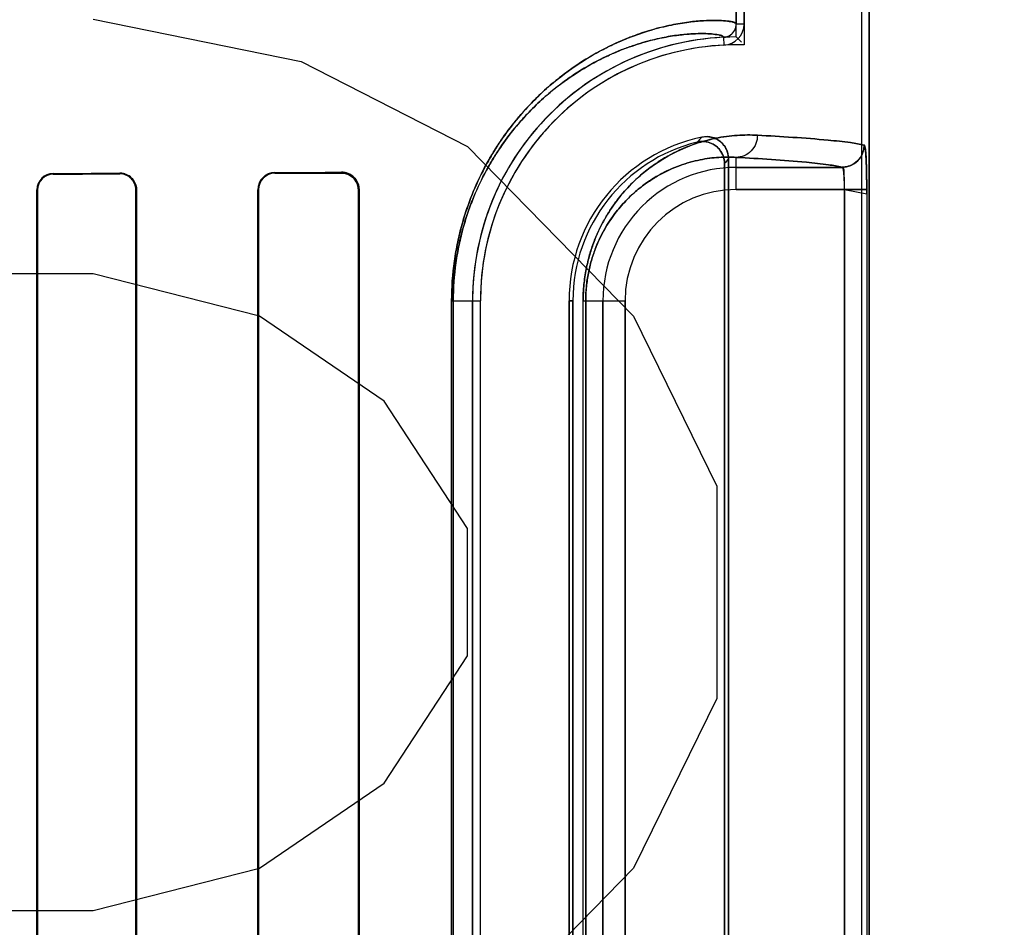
# Model space of a CAD drawing. Header units: millimetres. Extents: x 0 to 297, y 0 to 210.
# Tile 332 of 446: x 240.371 to 240.571, y 157.856 to 158.041. Entities that reach past the tile are written whole.
import ezdxf

# ---------------------------------------------------------------- set-up
doc = ezdxf.new("R2010")
doc.units = ezdxf.units.MM
doc.header["$LTSCALE"] = 16.335
doc.layers.get('0').update_dxf_attribs({"linetype": 'CONTINUOUS'})
for name, color, linetype in [('AXES_REF', 7, 'CONTINUOUS'), ('INTFCLR_1', 7, 'CONTINUOUS'), ('INTFCLR_72935', 7, 'CONTINUOUS')]:
    doc.layers.add(name, color=color, linetype=linetype)

msp = doc.modelspace()

# ---------------------------------------------------------------- linework, layer by layer
at = {"color": 7, "linetype": 'Continuous'}
for p, q in [((240.3856586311, 158.0407480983), (240.427846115, 158.0321310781)), ((240.427846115, 158.0321310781), (240.4615961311, 158.0148970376)), ((240.4615961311, 158.0148970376), (240.4953460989, 157.9804289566)), ((240.3856586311, 157.9890459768), (240.3350336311, 157.9890459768)), ((240.4194085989, 157.9804289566), (240.3856586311, 157.9890459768)), ((240.4447210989, 157.9631949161), (240.4194085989, 157.9804289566)), ((240.4953460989, 157.9804289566), (240.5122211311, 157.9459608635)), ((240.4615961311, 157.9373438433), (240.4447210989, 157.9631949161)), ((240.5122211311, 157.9459608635), (240.5122211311, 157.9028757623)), ((240.4615961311, 157.9114927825), (240.4615961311, 157.9373438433)), ((240.4447210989, 157.8856417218), (240.4615961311, 157.9114927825)), ((240.5122211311, 157.9028757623), (240.4953460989, 157.8684076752)), ((240.4194085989, 157.8684076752), (240.4447210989, 157.8856417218)), ((240.3856586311, 157.859790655), (240.4194085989, 157.8684076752)), ((240.4953460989, 157.8684076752), (240.4615961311, 157.8339395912)), ((240.3181585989, 157.859790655), (240.3856586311, 157.859790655))]:
    msp.add_line(p, q, dxfattribs=at)
for radius in [8.7262453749, 8.7255, 8.6696226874]:
    msp.add_circle((241.415033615, 154.4105885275), radius, dxfattribs=at)
msp.add_arc((241.415033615, 154.4105885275), 8.64, 278.2771290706, 261.7228709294, dxfattribs=at)
at = {"layer": 'AXES_REF', "color": 9, "linetype": 'Continuous'}
msp.add_circle((241.415033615, 154.4105885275), 5.3357191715, dxfattribs=at)
msp.add_arc((241.415033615, 154.4105885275), 7.9600610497, 94.4118118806, 85.5881881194, dxfattribs=at)
at = {"layer": 'INTFCLR_1', "color": 6, "linetype": 'Continuous'}
for p, q in [((240.5415918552, 159.9635908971), (240.5415918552, 157.5605757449)), ((240.543178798, 159.9635757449), (240.543178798, 157.5605757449)), ((240.516178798, 159.1244073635), (240.516178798, 158.0397441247)), ((240.5177657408, 158.0397441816), (240.5177657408, 159.1244073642)), ((240.5145918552, 158.0124067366), (240.5145918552, 157.7387447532)), ((240.5138044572, 157.7397320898), (240.5138044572, 158.0114194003)), ((240.3742060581, 158.0060757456), (240.3742060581, 157.7450757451)), ((240.3743339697, 158.0060757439), (240.3743339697, 157.7450757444)), ((240.3942946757, 157.7450757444), (240.3942946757, 158.0060757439)), ((240.3944310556, 157.7450757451), (240.3944310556, 158.0060757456)), ((240.4190301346, 158.0060757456), (240.4190301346, 157.7450757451)), ((240.4191777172, 158.0060757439), (240.4191777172, 157.7450757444)), ((240.4394720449, 157.7450757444), (240.4394720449, 158.0060757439)), ((240.4396352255, 157.7450757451), (240.4396352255, 158.0060757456)), ((240.4626459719, 157.9835757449), (240.4626459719, 157.7675757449)), ((240.4642329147, 157.7675757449), (240.4642329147, 157.9835757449)), ((240.4822329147, 157.7675757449), (240.4822329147, 157.9835757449)), ((240.4830203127, 157.983575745), (240.4830203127, 157.7675757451))]:
    msp.add_line(p, q, dxfattribs=at)
at = {"layer": 'INTFCLR_1', "color": 9, "linetype": 'Continuous'}
for p, q in [((240.5177657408, 158.0397439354), (240.516178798, 158.0397439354)), ((240.5136084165, 158.0370468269), (240.5136846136, 158.0354617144)), ((240.516178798, 158.0061536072), (240.516178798, 158.012672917)), ((240.5376792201, 158.0106529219), (240.516178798, 158.0106529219)), ((240.3775319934, 158.0092836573), (240.3775319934, 158.0094130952)), ((240.3910319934, 158.0094618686), (240.3910319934, 158.0093273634)), ((240.4225319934, 158.0094434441), (240.4225319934, 158.0095937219)), ((240.4360319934, 158.0096600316), (240.4360319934, 158.0095004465)), ((240.516178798, 158.0061536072), (240.5426592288, 158.0061536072)), ((240.5381639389, 157.7449978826), (240.5381639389, 158.0061536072)), ((240.5426592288, 158.0061536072), (240.5426592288, 157.7449978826)), ((240.3742060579, 158.0060757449), (240.3743339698, 158.0060757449)), ((240.3942946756, 158.0060757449), (240.3944310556, 158.0060757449)), ((240.4190301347, 158.0060757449), (240.4191777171, 158.0060757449)), ((240.439472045, 158.0060757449), (240.4396352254, 158.0060757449)), ((240.4583975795, 157.7675757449), (240.4583975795, 157.9835757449)), ((240.4583975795, 157.9835757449), (240.4642329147, 157.9835757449)), ((240.4587295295, 157.9835757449), (240.4587295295, 157.7675757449)), ((240.4822329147, 157.9835757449), (240.4830203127, 157.9835757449)), ((240.4850924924, 157.7675757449), (240.4850924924, 157.9835757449)), ((240.4850924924, 157.9835757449), (240.4936009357, 157.9835757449)), ((240.4856183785, 157.9835757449), (240.4856183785, 157.7675757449)), ((240.489101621, 157.9835757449), (240.489101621, 157.7675757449)), ((240.4936009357, 157.7675757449), (240.4936009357, 157.9835757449))]:
    msp.add_line(p, q, dxfattribs=at)
at = {"layer": 'INTFCLR_1', "color": 7, "linetype": 'Continuous'}
msp.add_lwpolyline([(240.4371285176, 158.0093252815), (240.4370159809, 158.0093605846), (240.4369008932, 158.0093923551), (240.4367833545, 158.0094204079), (240.4366635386, 158.0094445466), (240.4365415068, 158.0094646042), (240.4364172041, 158.0094804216), (240.4362907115, 158.0094918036), (240.4361622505, 158.0094985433), (240.4360319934, 158.0095004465)], dxfattribs=at)
at = {"layer": 'INTFCLR_1', "color": 6, "linetype": 'Continuous'}
for centre, radius, start, end in [((240.5134785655, 158.0397439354), 0.0027002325, 272.7555668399, 360), ((240.5134785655, 158.0397439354), 0.0042871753, 272.7547928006, 1.58867e-05), ((240.516178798, 157.9835757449), 0.0535328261, 92.75211805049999, 179.9999999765), ((240.516178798, 157.9835757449), 0.0519458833, 92.7521172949, 179.9999985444), ((240.516178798, 157.9835757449), 0.0339458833, 101.8889180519, 179.9999977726), ((240.516178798, 157.9835757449), 0.0331584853, 103.835236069, 179.9999998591), ((240.3775432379, 158.006075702), 0.0033372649, 90.19304141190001, 179.9992511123), ((240.3775419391, 158.0060757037), 0.0032079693, 90.17763497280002, 179.9992816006), ((240.3910448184, 158.0060756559), 0.0033862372, 0.0015176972, 90.217002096), ((240.3910422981, 158.0060748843), 0.0032524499, 0.0151427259, 90.18152703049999), ((240.4225482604, 158.0060756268), 0.0035181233, 90.26492152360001, 179.9980661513), ((240.422545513, 158.0060756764), 0.0033677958, 90.2300080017, 179.9988520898), ((240.4360507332, 158.0060755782), 0.003584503, 0.0026749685, 90.2995428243)]:
    msp.add_arc(centre, radius, start, end, dxfattribs=at)
at = {"layer": 'INTFCLR_1', "color": 9, "linetype": 'Continuous'}
for centre, radius, start, end in [((240.5726104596, 157.957731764), 0.0866661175, 137.0401802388, 137.9559483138), ((240.5723251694, 157.965556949), 0.07435077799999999, 140.9411471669, 141.9143409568), ((240.516178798, 157.9835757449), 0.0270771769, 89.99999999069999, 179.9999999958), ((240.516178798, 157.9835757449), 0.0225778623, 90.00000006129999, 179.9999997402)]:
    msp.add_arc(centre, radius, start, end, dxfattribs=at)
at = {"layer": 'INTFCLR_1', "color": 7, "linetype": 'Continuous'}
msp.add_arc((240.537668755, 158.0151536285), 0.0045010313, 270.1332247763, 359.9822812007, dxfattribs=at)
at = {"layer": 'INTFCLR_1', "color": 6, "linetype": 'Continuous'}
for major_axis, start_param, end_param in [((0.4693968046, 0), -0.7888979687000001, -0.7475038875), ((0.4963968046, 0), -0.8415583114, -0.8044638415), ((0.4693968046, 0), -0.642674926, -0.5930216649), ((0.4963968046, 0), -0.7121557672, -0.6694696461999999)]:
    msp.add_ellipse((240.0467819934, 158.0105757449), major_axis=major_axis, ratio=0.0034906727, start_param=start_param, end_param=end_param, dxfattribs=at)
at = {"layer": 'INTFCLR_1', "color": 9, "linetype": 'Continuous'}
for points, knots in [([(240.5161788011, 158.039744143), (240.5161788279, 158.0398689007), (240.5157380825, 158.0401175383), (240.514410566, 158.0403794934), (240.5121759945, 158.0405251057), (240.5093324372, 158.0404363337), (240.5063330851, 158.040144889), (240.502786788, 158.0395443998), (240.4994979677, 158.0387209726), (240.4966042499, 158.0378011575), (240.4933165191, 158.0365882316), (240.4888773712, 158.0345613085), (240.4843696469, 158.0318769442), (240.4811242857, 158.0295277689), (240.4791582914, 158.02795272), (240.477084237, 158.0261698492), (240.4744580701, 158.0236479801), (240.4713529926, 158.0201632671), (240.4688556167, 158.0168311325), (240.4669073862, 158.0138250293), (240.464916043, 158.0103948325), (240.4631069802, 158.0066181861), (240.4617551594, 158.0030625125), (240.461026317, 158.0008530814), (240.4603334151, 157.9985110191), (240.4597400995, 157.9960828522), (240.4592565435, 157.9935757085), (240.4586324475, 157.9896265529), (240.4583975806, 157.9862682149), (240.4583975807, 157.9835757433)], [0, 0, 0, 0, 0.0041250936, 0.0132564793, 0.0482716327, 0.075090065, 0.1080986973, 0.1475742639, 0.1940030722, 0.2200359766, 0.2479478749, 0.3098346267, 0.3811008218, 0.4210070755, 0.4422222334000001, 0.46437903, 0.5114245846, 0.562487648, 0.6185464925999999, 0.6489140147, 0.6808923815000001, 0.7496495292, 0.7870559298, 0.8066095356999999, 0.8265636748, 0.8678037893, 0.8891910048, 0.9109738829, 1, 1, 1, 1]), ([(240.5136084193, 158.0370468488), (240.5136088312, 158.0371683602), (240.5132002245, 158.03742082), (240.511928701, 158.0376872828), (240.5098169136, 158.0378429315), (240.5071167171, 158.0377727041), (240.5042721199, 158.0375074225), (240.5009066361, 158.0369470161), (240.4977852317, 158.0361712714), (240.4950382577, 158.0353014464), (240.4919160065, 158.0341519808), (240.4876990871, 158.0322267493), (240.4834173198, 158.0296730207), (240.4803345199, 158.0274364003), (240.4784664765, 158.0259359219), (240.4764951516, 158.0242365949), (240.4739988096, 158.021831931), (240.4710472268, 158.0185081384), (240.4686734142, 158.0153292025), (240.4668213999, 158.0124606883), (240.4649277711, 158.0091860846), (240.4632077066, 158.005580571), (240.4619224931, 158.0021861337), (240.4612294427, 158.0000764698), (240.4605704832, 157.9978398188), (240.4600062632, 157.9955209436), (240.4595464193, 157.9931266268), (240.4589528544, 157.9893546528), (240.4587295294, 157.9861472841), (240.4587295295, 157.9835757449)], [0, 0, 0, 0, 0.004220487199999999, 0.0133545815, 0.04826561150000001, 0.0749769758, 0.1078554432, 0.1471834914, 0.1934537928, 0.2194060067, 0.2472383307, 0.308975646, 0.380119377, 0.4199814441, 0.4411803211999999, 0.4633254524, 0.5103642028, 0.5614471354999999, 0.617559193, 0.6479685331, 0.6800001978, 0.7489013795, 0.7864009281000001, 0.8060068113, 0.826016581, 0.8673780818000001, 0.888831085, 0.9106825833, 1, 1, 1, 1]), ([(240.5204729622, 158.0171722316), (240.5191101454, 158.0172474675), (240.5162560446, 158.0172273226), (240.5118112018, 158.0166199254), (240.5070451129, 158.0152732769), (240.5029613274, 158.0134003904), (240.4996134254, 158.0113167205), (240.4974644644, 158.0096807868), (240.4957487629, 158.0081593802), (240.4939628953, 158.0063974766), (240.4917574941, 158.0038138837), (240.4897742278, 158.0008055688), (240.4883103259, 157.9980020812), (240.4872687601, 157.9955772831), (240.4863664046, 157.9928949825), (240.4856589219, 157.989973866), (240.4851990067, 157.9868389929), (240.4850924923, 157.9846796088), (240.4850924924, 157.9835757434)], [0, 0, 0, 0, 0.0750536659, 0.1564805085, 0.2459796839, 0.3464559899, 0.4023291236, 0.4625807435, 0.4947026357, 0.5283756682, 0.6004715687, 0.6810517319, 0.7259046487, 0.7742538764, 0.8260146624, 0.8813433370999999, 0.9392998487, 1, 1, 1, 1]), ([(240.5204729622, 158.0171722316), (240.5204701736, 158.0166122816), (240.5202545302, 158.0154437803), (240.5193037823, 158.0139233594), (240.5178499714, 158.012908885), (240.5167150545, 158.0126758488), (240.516178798, 158.012672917)], [0, 0, 0, 0, 0.2451610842, 0.5075751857, 0.7652119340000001, 1, 1, 1, 1]), ([(240.5421700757, 158.0151522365), (240.5412585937, 158.0153991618), (240.5388047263, 158.0157671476), (240.5315821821, 158.0165371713), (240.5252620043, 158.0169078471), (240.5204729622, 158.0171722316)], [0, 0, 0, 0, 0.1299135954, 0.3401620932, 1, 1, 1, 1]), ([(240.516178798, 158.012672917), (240.5150088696, 158.0127477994), (240.5125556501, 158.0127509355), (240.5087291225, 158.0122516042), (240.5046189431, 158.0111084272), (240.5010926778, 158.0095005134), (240.4981998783, 158.0077033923), (240.496340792, 158.0062886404), (240.4948561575, 158.0049710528), (240.4933087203, 158.0034421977), (240.4913968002, 158.0011972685), (240.4896787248, 157.9985823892), (240.4884097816, 157.9961440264), (240.4875064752, 157.9940332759), (240.4867237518, 157.9916967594), (240.486109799, 157.9891514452), (240.4857108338, 157.9864198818), (240.4856183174, 157.9845379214), (240.4856183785, 157.9835757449)], [0, 0, 0, 0, 0.0744459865, 0.155311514, 0.2443281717, 0.3444036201, 0.4001947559, 0.4603491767, 0.4924878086, 0.5261985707, 0.5984270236, 0.6792967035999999, 0.7242751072, 0.7728542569, 0.8249392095, 0.880574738, 0.9388989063, 1, 1, 1, 1]), ([(240.516178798, 158.012672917), (240.5209244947, 158.0124085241), (240.5271876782, 158.0120377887), (240.5343445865, 158.0112678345), (240.5367763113, 158.0108997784), (240.5376792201, 158.0106529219)], [0, 0, 0, 0, 0.6598051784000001, 0.8700608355, 1, 1, 1, 1])]:
    msp.add_open_spline(points, degree=3, knots=knots, dxfattribs=at)
at = {"layer": 'INTFCLR_1', "color": 6, "linetype": 'Continuous'}
for points, knots in [([(240.5091854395, 158.0167934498), (240.5096580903, 158.0168929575), (240.5106430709, 158.016941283), (240.5120590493, 158.0165350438), (240.5132729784, 158.015700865), (240.5142950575, 158.0143386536), (240.5145918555, 158.0131209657), (240.5145918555, 158.0124067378)], [0, 0, 0, 0, 0.1827114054, 0.3654396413, 0.5479266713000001, 0.7298253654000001, 1, 1, 1, 1]), ([(240.5138044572, 158.0114194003), (240.5138044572, 158.0119127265), (240.5136408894, 158.0129041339), (240.5129311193, 158.0142232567), (240.5118327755, 158.0152380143), (240.5102458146, 158.0159430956), (240.5089613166, 158.015947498), (240.508249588, 158.0157722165)], [0, 0, 0, 0, 0.1831398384, 0.3651953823, 0.546521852, 0.727886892, 1, 1, 1, 1])]:
    msp.add_open_spline(points, degree=3, knots=knots, dxfattribs=at)
at = {"layer": 'INTFCLR_1', "color": 7, "linetype": 'Continuous'}
for points, knots in [([(240.5421149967, 158.0152092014), (240.5421190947, 158.0143467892), (240.5416746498, 158.0128270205), (240.5399947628, 158.0111298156), (240.538481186, 158.0106773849), (240.5376247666, 158.0106814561)], [0, 0, 0, 0, 0.3692997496, 0.633266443, 1, 1, 1, 1]), ([(240.5421149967, 158.0152092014), (240.5422010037, 158.0153116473), (240.5423808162, 158.0145331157), (240.5424611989, 158.0135934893), (240.5425876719, 158.0115242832), (240.5426300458, 158.0095316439), (240.5426546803, 158.0078671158), (240.5426592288, 158.006732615), (240.5426592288, 158.00615361)], [0, 0, 0, 0, 0.0440197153, 0.1339656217, 0.4566814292, 0.6255919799, 0.8094559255, 1, 1, 1, 1]), ([(240.5426592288, 158.0061536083), (240.5426592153, 158.0069855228), (240.5426511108, 158.008585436), (240.5425982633, 158.0108276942), (240.5425358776, 158.0130061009), (240.542355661, 158.0144029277), (240.5421700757, 158.0151522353)], [0, 0, 0, 0, 0.2764959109, 0.5316625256, 0.7456761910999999, 1, 1, 1, 1]), ([(240.5381639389, 158.0061536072), (240.5381639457, 158.0064431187), (240.5381581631, 158.0072517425), (240.538100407, 158.008698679), (240.5380241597, 158.0095465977), (240.5378130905, 158.0107931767), (240.5376247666, 158.0106814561)], [0, 0, 0, 0, 0.188311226, 0.5371313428, 0.8575728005, 1, 1, 1, 1]), ([(240.5381639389, 158.0061536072), (240.5381639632, 158.0066684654), (240.5381804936, 158.0076857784), (240.5379684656, 158.0089851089), (240.5382223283, 158.0105789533), (240.5376792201, 158.0106529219)], [0, 0, 0, 0, 0.3396962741, 0.6383566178, 1, 1, 1, 1]), ([(240.4394720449, 158.0060757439), (240.4394722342, 158.0066713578), (240.439162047, 158.0078167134), (240.4378976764, 158.009151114), (240.4366852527, 158.009489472), (240.4360319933, 158.0095004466)], [0, 0, 0, 0, 0.3351505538, 0.6323606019, 1, 1, 1, 1]), ([(240.439472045, 158.0060757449), (240.4394720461, 158.0065302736), (240.4392050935, 158.0079331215), (240.4380205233, 158.0090284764), (240.4371285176, 158.0093252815)], [0, 0, 0, 0, 0.3259162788, 1, 1, 1, 1])]:
    msp.add_open_spline(points, degree=3, knots=knots, dxfattribs=at)
at = {"layer": 'INTFCLR_72935', "color": 6, "linetype": 'Continuous'}
for p, q in [((240.541591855, 159.9636060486), (240.541591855, 157.5605757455)), ((240.543178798, 157.5605757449), (240.543178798, 159.9635757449)), ((240.5177657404, 159.1286541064), (240.5177657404, 158.0354973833)), ((240.516178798, 158.037108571), (240.516178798, 159.1270429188)), ((240.516178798, 158.0371085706), (240.5172427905, 158.0360337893)), ((240.5145918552, 157.7387447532), (240.5145918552, 158.0124067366)), ((240.5138044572, 158.0114194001), (240.5138044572, 157.7397320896)), ((240.3742060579, 157.7450757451), (240.3742060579, 158.0060757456)), ((240.37433397, 157.7450757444), (240.37433397, 158.0060757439)), ((240.3942946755, 158.0060757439), (240.3942946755, 157.7450757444)), ((240.3944310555, 158.0060757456), (240.3944310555, 157.7450757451)), ((240.4190301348, 157.7450757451), (240.4190301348, 158.0060757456)), ((240.419177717, 157.7450757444), (240.419177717, 158.0060757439)), ((240.4394720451, 158.0060757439), (240.4394720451, 157.7450757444)), ((240.4396352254, 158.0060757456), (240.4396352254, 157.7450757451)), ((240.4626459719, 157.7675757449), (240.4626459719, 157.9835757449)), ((240.4642329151, 157.7675757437), (240.4642329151, 157.9835757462)), ((240.4822329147, 157.9835757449), (240.4822329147, 157.7675757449)), ((240.4830203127, 157.7675757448), (240.4830203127, 157.9835757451))]:
    msp.add_line(p, q, dxfattribs=at)
at = {"layer": 'INTFCLR_72935', "color": 9, "linetype": 'Continuous'}
for p, q in [((240.516178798, 158.0061536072), (240.516178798, 158.012672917)), ((240.516178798, 158.0106529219), (240.5376792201, 158.0106529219)), ((240.3775319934, 158.0094130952), (240.3775319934, 158.0092836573)), ((240.3910319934, 158.0093273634), (240.3910319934, 158.0094618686)), ((240.4225319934, 158.0095937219), (240.4225319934, 158.0094434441)), ((240.4360319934, 158.0095004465), (240.4360319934, 158.0096600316)), ((240.5381639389, 158.0061536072), (240.516178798, 158.0061536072)), ((240.5381639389, 158.0061536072), (240.5381639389, 157.7449978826)), ((240.5426592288, 158.0061536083), (240.5426592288, 157.7449978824)), ((240.3743339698, 158.0060757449), (240.3742060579, 158.0060757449)), ((240.3944310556, 158.0060757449), (240.3942946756, 158.0060757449)), ((240.4191777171, 158.0060757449), (240.4190301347, 158.0060757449)), ((240.4396352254, 158.0060757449), (240.439472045, 158.0060757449)), ((240.4583975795, 157.9835757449), (240.4642329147, 157.9835757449)), ((240.4583975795, 157.7675757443), (240.4583975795, 157.9835757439)), ((240.4587295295, 157.7675757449), (240.4587295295, 157.9835757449)), ((240.4830203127, 157.9835757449), (240.4822329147, 157.9835757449)), ((240.4850924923, 157.7675757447), (240.4850924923, 157.983575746)), ((240.4850924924, 157.9835757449), (240.4936009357, 157.9835757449)), ((240.4856183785, 157.7675757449), (240.4856183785, 157.9835757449)), ((240.489101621, 157.7675757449), (240.489101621, 157.9835757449)), ((240.4936009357, 157.9835757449), (240.4936009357, 157.7675757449))]:
    msp.add_line(p, q, dxfattribs=at)
at = {"layer": 'INTFCLR_72935', "color": 7, "linetype": 'Continuous'}
for p, q in [((240.5426592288, 158.0061536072), (240.5381639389, 158.0061536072)), ((240.5381639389, 158.0061536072), (240.5426611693, 158.0052841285))]:
    msp.add_line(p, q, dxfattribs=at)
for points in [[(240.39215293, 158.0092754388), (240.3920376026, 158.0093130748), (240.3919197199, 158.0093469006), (240.3917993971, 158.0093767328), (240.3916768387, 158.0094023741), (240.3915521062, 158.009423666), (240.3914251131, 158.00944046), (240.3912959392, 158.0094525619), (240.3911648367, 158.0094597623), (240.3910319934, 158.0094618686)], [(240.4371496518, 158.0094874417), (240.4370387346, 158.0095211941), (240.4369246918, 158.0095518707), (240.4368075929, 158.0095792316), (240.4366880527, 158.0096029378), (240.4365656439, 158.0096228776), (240.4364388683, 158.0096389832), (240.4363072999, 158.0096508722), (240.4361716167, 158.0096580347), (240.4360319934, 158.0096600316)], [(240.4360319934, 158.0095004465), (240.4361545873, 158.0094987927), (240.4362782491, 158.0094926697), (240.4364028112, 158.0094819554), (240.4365290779, 158.009466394), (240.4366558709, 158.0094459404), (240.4367800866, 158.0094211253), (240.4369006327, 158.0093924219), (240.4370183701, 158.0093598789), (240.4371331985, 158.0093237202)]]:
    msp.add_lwpolyline(points, dxfattribs=at)
at = {"layer": 'INTFCLR_72935', "color": 6, "linetype": 'Continuous'}
for centre, radius, start, end in [((240.516178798, 157.9835757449), 0.0535328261, 90, 180.0000000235), ((240.516178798, 157.9835757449), 0.0519458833, 88.2493462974, 179.9999985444), ((240.516178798, 157.9835757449), 0.0339458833, 101.8889180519, 179.9999977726), ((240.516178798, 157.9835757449), 0.0331584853, 103.8352360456, 179.9999997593), ((240.5376687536, 158.01515363), 0.004501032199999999, 270.1332424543, 359.9822620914), ((240.3775437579, 158.0060754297), 0.0033377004, 90.20195421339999, 179.9945781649), ((240.3775420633, 158.0060755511), 0.0032081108, 90.1798412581, 179.996556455), ((240.3910427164, 158.0060754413), 0.0032519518, 0.0053307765, 90.1889242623), ((240.4225486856, 158.006075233), 0.0035185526, 90.27181659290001, 179.9916535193), ((240.4225455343, 158.006075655), 0.0033678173, 90.23036626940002, 179.9984882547)]:
    msp.add_arc(centre, radius, start, end, dxfattribs=at)
at = {"layer": 'INTFCLR_72935', "color": 9, "linetype": 'Continuous'}
for centre, radius, start, end in [((240.5726105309, 157.957731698), 0.08666621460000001, 137.0401804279, 137.9559474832), ((240.5723251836, 157.9655569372), 0.07435079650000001, 140.9411469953, 141.9143405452), ((240.516178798, 157.9835757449), 0.0270771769, 90.0000000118, 180.0000000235), ((240.516178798, 157.9835757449), 0.0225778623, 90.00000006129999, 179.9999997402)]:
    msp.add_arc(centre, radius, start, end, dxfattribs=at)
at = {"layer": 'INTFCLR_72935', "color": 6, "linetype": 'Continuous'}
for major_axis, start_param, end_param in [((0.4693968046, 0), -0.7888979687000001, -0.7475038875), ((0.4963968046, 0), -0.8415583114, -0.8044638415), ((0.4693968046, 0), -0.642674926, -0.5930216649), ((0.4963968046, 0), -0.7121557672, -0.6694696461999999)]:
    msp.add_ellipse((240.0467819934, 158.0105757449), major_axis=major_axis, ratio=0.0034906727, start_param=start_param, end_param=end_param, dxfattribs=at)
at = {"layer": 'INTFCLR_72935', "color": 9, "linetype": 'Continuous'}
for points, knots in [([(240.4583975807, 157.9835757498), (240.458397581, 157.9862652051), (240.4586319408, 157.9896200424), (240.4592544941, 157.9935637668), (240.4597361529, 157.9960642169), (240.4604660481, 157.9990566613), (240.4613623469, 158.0019302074), (240.4621546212, 158.004113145), (240.4633366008, 158.007094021), (240.4648905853, 158.0103453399), (240.4668745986, 158.0137713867), (240.4688225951, 158.0167847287), (240.4708736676, 158.0195264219), (240.47299348, 158.0220046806), (240.4750197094, 158.0241870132), (240.4784035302, 158.0274373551), (240.4832206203, 158.0311905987), (240.488077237, 158.0340863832), (240.491714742, 158.0358571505), (240.4949507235, 158.0372317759), (240.4986901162, 158.0385195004), (240.5028093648, 158.039549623), (240.5063684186, 158.040149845), (240.5093730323, 158.0404392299), (240.5122085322, 158.0405242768), (240.5144279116, 158.0403770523), (240.5157454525, 158.0401151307), (240.5161788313, 158.039867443), (240.5161788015, 158.0397441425)], [0, 0, 0, 0, 0.08892935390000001, 0.1106974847, 0.1320156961, 0.1731121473, 0.21247223, 0.2314805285, 0.2498887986, 0.3184980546, 0.3503473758, 0.3807584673, 0.4371051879, 0.4633880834, 0.4885695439, 0.5355476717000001, 0.6184022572, 0.6898557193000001, 0.7220813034, 0.7521202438, 0.8060674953, 0.8526640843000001, 0.8923378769, 0.9253925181, 0.9521389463, 0.9869003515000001, 0.9959229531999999, 1, 1, 1, 1]), ([(240.4587295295, 157.983575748), (240.4587295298, 157.9861444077), (240.4589523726, 157.9893484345), (240.4595444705, 157.993115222), (240.4600025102, 157.9955031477), (240.4606965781, 157.9983607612), (240.4615489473, 158.0011049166), (240.4623023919, 158.00318944), (240.4634261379, 158.0060350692), (240.4649035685, 158.009138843), (240.4667902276, 158.0124094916), (240.4686420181, 158.015284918), (240.4705918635, 158.0179009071), (240.4726072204, 158.0202651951), (240.4745329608, 158.0223461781), (240.4777479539, 158.0254439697), (240.4823246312, 158.0290193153), (240.4869396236, 158.0317752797), (240.4903952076, 158.0334579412), (240.4934679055, 158.0347622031), (240.4970180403, 158.0359813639), (240.5009280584, 158.0369519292), (240.5043056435, 158.0375120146), (240.507155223, 158.0377752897), (240.5098477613, 158.0378419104), (240.5119452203, 158.0376848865), (240.5132071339, 158.0374183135), (240.5136088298, 158.0371669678), (240.5136084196, 158.0370468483)], [0, 0, 0, 0, 0.0892203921, 0.1110571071, 0.1324409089, 0.1736583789, 0.2131260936, 0.2321829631, 0.2506359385, 0.3193892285, 0.3512918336, 0.3817450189, 0.4381455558, 0.4644423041, 0.4896300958, 0.5366014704, 0.6193841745, 0.690715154, 0.7228680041, 0.752829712, 0.8066164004, 0.8530538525, 0.8925792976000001, 0.9255035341, 0.9521432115, 0.9868018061, 0.9958277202, 1, 1, 1, 1]), ([(240.4850924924, 157.9835757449), (240.4850924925, 157.9846676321), (240.4851976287, 157.9868225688), (240.4856538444, 157.9899481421), (240.4863598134, 157.9928711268), (240.4872562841, 157.995543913), (240.4882915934, 157.9979618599), (240.4894238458, 158.0001380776), (240.4906249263, 158.0020971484), (240.4922415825, 158.0043808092), (240.4943376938, 158.0068368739), (240.4965751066, 158.0089334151), (240.4983592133, 158.0103619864), (240.5000667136, 158.0115976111), (240.5029313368, 158.0133838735), (240.5070078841, 158.0152595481), (240.5110788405, 158.0164150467), (240.5141579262, 158.0169408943), (240.5170025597, 158.0172323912), (240.519106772, 158.0172476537), (240.5204729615, 158.0171722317)], [0, 0, 0, 0, 0.0600364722, 0.1184052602, 0.1734305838, 0.2251527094, 0.2732309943, 0.3179069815, 0.3599202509, 0.3994803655, 0.4716625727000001, 0.5370235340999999, 0.5677436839, 0.5972889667, 0.6528695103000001, 0.7531358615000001, 0.842855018, 0.8846865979, 0.9247668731, 1, 1, 1, 1]), ([(240.5204729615, 158.0171722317), (240.5204701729, 158.0166122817), (240.5202545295, 158.0154437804), (240.5193037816, 158.0139233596), (240.5178499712, 158.0129088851), (240.5167150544, 158.0126758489), (240.516178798, 158.012672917)], [0, 0, 0, 0, 0.2451611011, 0.5075752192, 0.7652119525, 1, 1, 1, 1]), ([(240.5204729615, 158.0171722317), (240.5252620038, 158.0169078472), (240.5315821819, 158.0165371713), (240.5388047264, 158.0157671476), (240.5412585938, 158.0153991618), (240.5421700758, 158.0151522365)], [0, 0, 0, 0, 0.6598379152, 0.8700864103, 1, 1, 1, 1]), ([(240.4856183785, 157.9835757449), (240.4856183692, 157.9845274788), (240.4857096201, 157.9864056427), (240.486105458, 157.9891294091), (240.486718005, 157.9916760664), (240.4874955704, 157.994003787), (240.4883935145, 157.9961088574), (240.4893754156, 157.9980028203), (240.4904168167, 157.9997069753), (240.4918177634, 158.0016914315), (240.4936332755, 158.0038235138), (240.495570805, 158.0056413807), (240.4971151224, 158.0068778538), (240.4985917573, 158.0079458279), (240.5010667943, 158.0094862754), (240.5045867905, 158.011096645), (240.5080985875, 158.0120781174), (240.510751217, 158.0125155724), (240.5131977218, 158.0127500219), (240.515005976, 158.0127479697), (240.516178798, 158.012672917)], [0, 0, 0, 0, 0.0604328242, 0.1191770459, 0.174522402, 0.2265289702, 0.2748288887, 0.3196949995, 0.3618754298, 0.4015421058, 0.4738501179, 0.5392506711, 0.5699101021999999, 0.59942468, 0.6549230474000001, 0.7547890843, 0.8440278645, 0.8855751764, 0.9253762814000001, 1, 1, 1, 1]), ([(240.5376792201, 158.0106529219), (240.5367762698, 158.0108997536), (240.5343445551, 158.0112678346), (240.5271876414, 158.0120377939), (240.5209244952, 158.0124085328), (240.516178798, 158.012672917)], [0, 0, 0, 0, 0.1299438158, 0.3401947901, 1, 1, 1, 1])]:
    msp.add_open_spline(points, degree=3, knots=knots, dxfattribs=at)
at = {"layer": 'INTFCLR_72935', "color": 6, "linetype": 'Continuous'}
for points, knots in [([(240.5136084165, 158.0370468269), (240.5141111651, 158.0370709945), (240.5154453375, 158.0375116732), (240.5161787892, 158.038917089), (240.516178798, 158.0397441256)], [0, 0, 0, 0, 0.3783389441, 1, 1, 1, 1]), ([(240.5145918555, 158.0124067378), (240.5145918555, 158.0128897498), (240.514436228, 158.013863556), (240.5137469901, 158.015165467), (240.5126806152, 158.0161814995), (240.5111370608, 158.0169010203), (240.5098843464, 158.0169405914), (240.5091854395, 158.0167934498)], [0, 0, 0, 0, 0.1827114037, 0.3654389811, 0.5479258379, 0.7298253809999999, 1, 1, 1, 1]), ([(240.508249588, 158.0157722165), (240.5087285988, 158.0158901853), (240.5097303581, 158.015968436), (240.5111809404, 158.0155947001), (240.5124289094, 158.0147708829), (240.5134930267, 158.0133985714), (240.5138044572, 158.0121523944), (240.5138044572, 158.0114194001)], [0, 0, 0, 0, 0.1831388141, 0.3651957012, 0.546523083, 0.7278870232, 1, 1, 1, 1]), ([(240.5381639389, 158.0061536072), (240.5381665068, 158.006433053), (240.5381670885, 158.0072179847), (240.538125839, 158.0086573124), (240.5380397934, 158.0095455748), (240.5378632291, 158.0107152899), (240.5376792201, 158.0106529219)], [0, 0, 0, 0, 0.1832551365, 0.5237758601, 0.8725929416, 1, 1, 1, 1])]:
    msp.add_open_spline(points, degree=3, knots=knots, dxfattribs=at)
at = {"layer": 'INTFCLR_72935', "color": 7, "linetype": 'Continuous'}
for points, knots in [([(240.5426611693, 158.0052841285), (240.5426637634, 158.0058636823), (240.5426581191, 158.0070159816), (240.5426452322, 158.0087053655), (240.5426167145, 158.0101874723), (240.5425793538, 158.0114270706), (240.5425345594, 158.0125081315), (240.5424728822, 158.0134821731), (240.5424015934, 158.014345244), (240.5423055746, 158.014815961), (240.542242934, 158.0151324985), (240.5421700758, 158.0151522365)], [0, 0, 0, 0, 0.1753904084, 0.3487046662, 0.5113042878, 0.6238686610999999, 0.7243020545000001, 0.8377938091, 0.9227224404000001, 0.9771563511, 1, 1, 1, 1]), ([(240.5421700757, 158.0151522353), (240.5423166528, 158.0146602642), (240.5424977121, 158.0136060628), (240.5425618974, 158.0118195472), (240.5426469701, 158.0093203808), (240.5426592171, 158.0073799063), (240.5426592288, 158.0061536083)], [0, 0, 0, 0, 0.1687055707, 0.355605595, 0.5925886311, 1, 1, 1, 1]), ([(240.3910319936, 158.0094618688), (240.3915089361, 158.0094587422), (240.3926152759, 158.0092330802), (240.3940301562, 158.0080491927), (240.3944356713, 158.0067386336), (240.3944310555, 158.0060757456)], [0, 0, 0, 0, 0.2716425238, 0.6224512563, 1, 1, 1, 1]), ([(240.4360319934, 158.0096600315), (240.4366441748, 158.0096531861), (240.4377950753, 158.0093659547), (240.4392193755, 158.0080925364), (240.4396379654, 158.0068087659), (240.4396352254, 158.0060757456)], [0, 0, 0, 0, 0.3291491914, 0.605901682, 1, 1, 1, 1]), ([(240.4360319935, 158.0095004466), (240.4366763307, 158.0094915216), (240.4378863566, 158.0091567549), (240.439157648, 158.0078279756), (240.4394749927, 158.0066731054), (240.4394720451, 158.0060757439)], [0, 0, 0, 0, 0.3625793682, 0.6638827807, 1, 1, 1, 1]), ([(240.4371331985, 158.0093237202), (240.4377078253, 158.0091316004), (240.4389387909, 158.0083212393), (240.4394720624, 158.0068703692), (240.439472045, 158.0060757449)], [0, 0, 0, 0, 0.4326207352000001, 1, 1, 1, 1])]:
    msp.add_open_spline(points, degree=3, knots=knots, dxfattribs=at)

doc.saveas('drawing.dxf')
